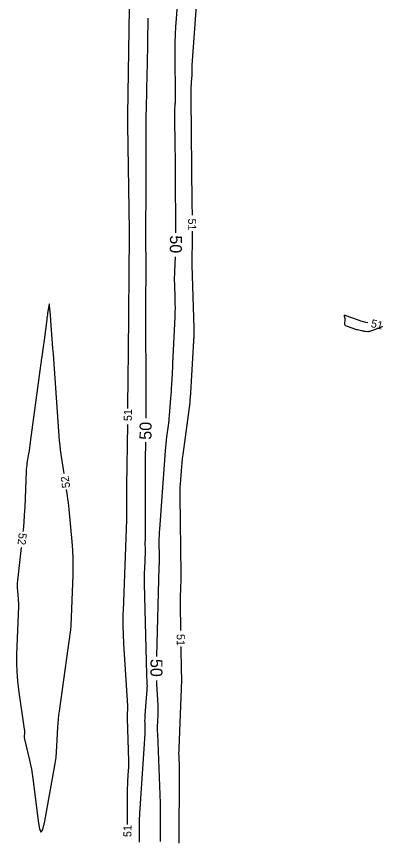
# Model space of a CAD drawing. Extents: x 2384780 to 2405861, y 547869 to 573706.
# Drawn here: x 2396753.3 to 2396844.8, y 553311.9 to 553517.2 of the extents above; entities that cross this region are included whole.
import ezdxf

# ---------------------------------------------------------------- set-up
doc = ezdxf.new("R2010")
doc.units = 0
doc.layers.add('Old_Level_60', color=7, linetype='Continuous')
doc.layers.add('Old_Level_61', color=7, linetype='Continuous')

msp = doc.modelspace()

# ---------------------------------------------------------------- linework, layer by layer
at = {"layer": 'Old_Level_60'}
for points in [[(2396798.65425, 553525.76625), (2396797.1755, 553505.06875), (2396797.15625, 553504.75975), (2396797.14275, 553504.45075), (2396797.13475, 553504.1415), (2396797.13225, 553503.832), (2396797.13375, 553502.82075), (2396797.13225, 553502.60425), (2396797.12725, 553502.38775), (2396797.1185, 553502.17125), (2396797.106, 553501.955), (2396796.92825, 553499.2345), (2396796.89575, 553498.65125), (2396796.8745, 553498.06775), (2396796.8645, 553497.48425), (2396796.86575, 553496.9), (2396797.17775, 553470.5875), (2396797.18075, 553470.32775), (2396797.18325, 553470.06775), (2396797.1855, 553469.808), (2396797.1875, 553469.548), (2396797.19325, 553468.69925), (2396797.19475, 553468.5175), (2396797.19625, 553468.3355), (2396797.198, 553468.15375), (2396797.20025, 553467.97175), (2396797.20425, 553467.627)], [(2396781.17975, 553419.302), (2396781.277, 553427.37875), (2396781.27725, 553427.4075), (2396781.2775, 553427.436), (2396781.27775, 553427.4645), (2396781.278, 553427.493), (2396781.27825, 553427.5865), (2396781.2785, 553427.6065), (2396781.2785, 553427.62625), (2396781.27875, 553427.64625), (2396781.27875, 553427.66625), (2396781.32125, 553432.58475), (2396781.3215, 553432.63575), (2396781.32175, 553432.6865), (2396781.3215, 553432.7375), (2396781.32125, 553432.7885), (2396781.3195, 553432.95475), (2396781.31925, 553432.99025), (2396781.31925, 553433.026), (2396781.31925, 553433.06175), (2396781.3195, 553433.09725), (2396781.581, 553462.79875), (2396781.581, 553462.79975), (2396781.581, 553462.80075), (2396781.581, 553462.80175), (2396781.581, 553462.8025), (2396781.581, 553462.80575), (2396781.581, 553462.80625), (2396781.581, 553462.807), (2396781.581, 553462.80775), (2396781.581, 553462.80825), (2396781.581, 553462.818), (2396781.581, 553462.82), (2396781.581, 553462.822), (2396781.581, 553462.824), (2396781.581, 553462.82625), (2396781.578, 553463.332), (2396781.57725, 553463.4405), (2396781.576, 553463.54875), (2396781.57475, 553463.65725), (2396781.57325, 553463.7655), (2396781.15625, 553490.16525), (2396781.153, 553490.4015), (2396781.1505, 553490.63775), (2396781.149, 553490.874), (2396781.14825, 553491.11025), (2396781.14775, 553491.88225), (2396781.14775, 553492.0475), (2396781.14875, 553492.213), (2396781.15025, 553492.3785), (2396781.15225, 553492.54375), (2396781.54625, 553519.29375)], [(2396797.2485, 553463.62725), (2396797.25, 553463.00275), (2396797.24725, 553462.25725), (2396797.2395, 553461.512), (2396797.168, 553456.185), (2396797.166, 553456.07825), (2396797.163, 553455.97125), (2396797.159, 553455.8645), (2396797.154, 553455.75775), (2396797.136, 553455.40925), (2396797.133, 553455.3345), (2396797.1315, 553455.25975), (2396797.13175, 553455.185), (2396797.1335, 553455.11025), (2396797.674, 553439.3415), (2396797.68175, 553439.02975), (2396797.683, 553438.718), (2396797.67825, 553438.40625), (2396797.667, 553438.0945), (2396797.6205, 553437.07625), (2396797.61025, 553436.85825), (2396797.59925, 553436.64), (2396797.5875, 553436.422), (2396797.57525, 553436.20375), (2396796.82075, 553423.231), (2396796.806, 553422.98675), (2396796.79, 553422.7425), (2396796.7725, 553422.49825), (2396796.754, 553422.25425), (2396796.69125, 553421.45725), (2396796.67675, 553421.2865), (2396796.66, 553421.116), (2396796.64075, 553420.94575), (2396796.6195, 553420.77575), (2396794.90175, 553407.80625), (2396794.774, 553406.78525), (2396794.66075, 553405.763), (2396794.5625, 553404.739), (2396794.47875, 553403.71375), (2396794.2295, 553400.3615), (2396794.18375, 553399.643), (2396794.154, 553398.924), (2396794.13975, 553398.2045), (2396794.141, 553397.4845), (2396794.3935, 553377.83725), (2396794.39375, 553377.7845), (2396794.39375, 553377.7315), (2396794.393, 553377.67875), (2396794.39175, 553377.626), (2396794.38675, 553377.45325), (2396794.38575, 553377.41625), (2396794.38475, 553377.37925), (2396794.38375, 553377.34225), (2396794.3825, 553377.30525), (2396794.2795, 553373.69475), (2396794.2615, 553372.921), (2396794.252, 553372.14725), (2396794.2505, 553371.37325), (2396794.2575, 553370.5995), (2396794.35425, 553363.82225)], [(2396765.24975, 553403.02925), (2396764.531, 553407.808), (2396764.37075, 553408.9505), (2396764.2325, 553410.09525), (2396764.11675, 553411.24275), (2396764.02325, 553412.3925), (2396762.7345, 553430.429), (2396762.64325, 553431.70575), (2396762.552, 553432.9825), (2396762.46075, 553434.259), (2396762.3695, 553435.53575), (2396761.965, 553441.1995), (2396761.9535, 553441.3465), (2396761.94025, 553441.493), (2396761.9255, 553441.6395), (2396761.90875, 553441.786), (2396761.85125, 553442.2635), (2396761.8395, 553442.366), (2396761.829, 553442.4685), (2396761.81925, 553442.57125), (2396761.81075, 553442.674), (2396761.63275, 553444.97725), (2396761.59025, 553445.34775), (2396761.539, 553445.47275), (2396761.47875, 553445.35175), (2396761.40975, 553444.98525), (2396761.1325, 553443.13425), (2396761.0745, 553442.7375), (2396761.0185, 553442.3405), (2396760.96525, 553441.943), (2396760.914, 553441.5455), (2396760.27, 553436.40325), (2396760.19525, 553435.8245), (2396760.116, 553435.2465), (2396760.0325, 553434.669), (2396759.9445, 553434.092), (2396759.65025, 553432.2085), (2396759.58825, 553431.80475), (2396759.52875, 553431.4005), (2396759.47125, 553430.99625), (2396759.41625, 553430.59125), (2396756.7965, 553410.89875), (2396756.69675, 553410.173), (2396756.59125, 553409.448), (2396756.47975, 553408.72425), (2396756.36225, 553408.00125), (2396755.96875, 553405.64075), (2396755.89225, 553405.134), (2396755.83175, 553404.62575), (2396755.787, 553404.11575), (2396755.75825, 553403.60425), (2396755.3945, 553394.64875), (2396755.29925, 553392.731), (2396755.1695, 553390.81575), (2396755.00525, 553388.90325), (2396754.96675, 553388.533)], [(2396841.101, 553440.72675), (2396840.645, 553440.81325), (2396840.01475, 553440.9625), (2396839.392, 553441.1405), (2396838.77675, 553441.34675), (2396835.4355, 553442.551), (2396835.31625, 553442.578), (2396835.2435, 553442.5555), (2396835.21725, 553442.48425), (2396835.23725, 553442.36375), (2396835.379, 553441.89), (2396835.40375, 553441.788), (2396835.4175, 553441.68525), (2396835.4205, 553441.5815), (2396835.41225, 553441.47675)], [(2396835.41225, 553441.47675), (2396835.2975, 553440.591), (2396835.29875, 553440.3755), (2396835.36325, 553440.19825), (2396835.49075, 553440.05925), (2396835.6815, 553439.95875), (2396837.33725, 553439.35425), (2396837.637, 553439.25), (2396837.9395, 553439.155), (2396838.24475, 553439.06975), (2396838.553, 553438.99375), (2396839.57175, 553438.75925), (2396839.78525, 553438.71425), (2396840.00025, 553438.6775), (2396840.21625, 553438.64875), (2396840.4335, 553438.628), (2396841.14525, 553438.57325), (2396841.2965, 553438.5695), (2396841.44575, 553438.58175), (2396841.59275, 553438.61), (2396841.73775, 553438.65425), (2396844.33075, 553439.59625), (2396844.74425, 553439.785), (2396844.79875, 553439.85425)], [(2396781.0815, 553315.37625), (2396781.08625, 553316.15), (2396781.0855, 553317.61925), (2396781.06675, 553322.781), (2396781.071, 553323.6285), (2396781.09025, 553324.47575), (2396781.12425, 553325.32225), (2396781.173, 553326.1685), (2396781.3565, 553328.932), (2396781.38875, 553329.52425), (2396781.406, 553330.117), (2396781.40875, 553330.70975), (2396781.397, 553331.30275), (2396781.0565, 553341.83975), (2396781.0505, 553342.16), (2396781.05325, 553342.48), (2396781.065, 553342.79975), (2396781.0855, 553343.11925), (2396781.16675, 553344.163), (2396781.18025, 553344.38675), (2396781.1855, 553344.6105), (2396781.1825, 553344.83425), (2396781.17125, 553345.058), (2396780.1255, 553360.5125), (2396780.12525, 553360.5175), (2396780.125, 553360.5225), (2396780.125, 553360.5275), (2396780.125, 553360.53275), (2396780.1255, 553360.54925), (2396780.12575, 553360.55275), (2396780.12575, 553360.55625), (2396780.12575, 553360.55975), (2396780.12575, 553360.56325), (2396780.02525, 553365.0185), (2396780.01075, 553365.97325), (2396780.0105, 553366.92775), (2396780.02425, 553367.88225), (2396780.05225, 553368.83675), (2396780.884, 553391.52375), (2396780.8855, 553391.569), (2396780.88625, 553391.6145), (2396780.88625, 553391.65975), (2396780.88575, 553391.70525), (2396780.88325, 553391.8535), (2396780.88275, 553391.88525), (2396780.8825, 553391.917), (2396780.8825, 553391.94875), (2396780.88275, 553391.9805), (2396780.917, 553395.02425), (2396780.92225, 553395.51825), (2396780.92625, 553396.012), (2396780.92925, 553396.50575), (2396780.93125, 553396.9995), (2396780.9365, 553398.61275), (2396780.938, 553398.9585), (2396780.94025, 553399.304), (2396780.94325, 553399.64975), (2396780.947, 553399.9955), (2396781.1315, 553415.30225)], [(2396757.4405, 553326.87925), (2396758.752, 553316.251), (2396759.11375, 553314.169), (2396759.51475, 553313.467), (2396759.955, 553314.14525), (2396760.4345, 553316.20325), (2396762.79875, 553329.2145), (2396763.034, 553330.642), (2396763.2225, 553332.07525), (2396763.36375, 553333.51375), (2396763.45825, 553334.9575), (2396763.6895, 553339.683), (2396763.7505, 553340.6945), (2396763.8345, 553341.70375), (2396763.94125, 553342.711), (2396764.07075, 553343.716), (2396766.26675, 553359.3575), (2396766.347, 553359.92925), (2396766.4275, 553360.501), (2396766.50775, 553361.073), (2396766.588, 553361.64475), (2396766.85025, 553363.51275), (2396766.90125, 553363.9135), (2396766.94225, 553364.315), (2396766.97325, 553364.71775), (2396766.994, 553365.121), (2396767.47875, 553377.63825), (2396767.5255, 553379.741), (2396767.503, 553381.84175), (2396767.411, 553383.94075), (2396767.2495, 553386.038), (2396766.48975, 553394.1565), (2396766.40625, 553394.9875), (2396766.311, 553395.817), (2396766.20425, 553396.645), (2396766.08575, 553397.47175), (2396765.84475, 553399.07375)], [(2396754.531, 553384.55675), (2396753.59975, 553376.32375), (2396753.5435, 553375.678), (2396753.52025, 553375.032), (2396753.5305, 553374.3855), (2396753.574, 553373.73875), (2396753.7705, 553371.6255), (2396753.80525, 553371.17225), (2396753.825, 553370.71875), (2396753.83, 553370.265), (2396753.82025, 553369.81075), (2396753.3685, 553357.94875), (2396753.33425, 553355.71525), (2396753.40225, 553353.487), (2396753.57225, 553351.264), (2396753.84425, 553349.04675), (2396755.28, 553339.20275), (2396755.3095, 553338.957), (2396755.327, 553338.71075), (2396755.3325, 553338.464), (2396755.3255, 553338.21675), (2396755.28325, 553337.408), (2396755.28025, 553337.23525), (2396755.28975, 553337.06375), (2396755.31175, 553336.89325), (2396755.346, 553336.724), (2396756.613, 553331.448), (2396756.86825, 553330.31475), (2396757.09125, 553329.17525), (2396757.282, 553328.03025), (2396757.4405, 553326.87925)], [(2396794.41125, 553359.8225), (2396794.4985, 553353.71425), (2396794.50275, 553353.48825), (2396794.5095, 553353.26225), (2396794.51825, 553353.0365), (2396794.52925, 553352.81075), (2396794.56925, 553352.0735), (2396794.576, 553351.91525), (2396794.57875, 553351.75725), (2396794.578, 553351.59925), (2396794.5735, 553351.44125), (2396793.88525, 553334.3395), (2396793.8675, 553333.7565), (2396793.86125, 553333.1735), (2396793.86675, 553332.5905), (2396793.88375, 553332.0075), (2396793.95775, 553330.103), (2396793.9715, 553329.695), (2396793.98075, 553329.28675), (2396793.98575, 553328.8785), (2396793.98625, 553328.47), (2396793.91025, 553310.6775)]]:
    msp.add_lwpolyline(points, dxfattribs=at)
at = {"layer": 'Old_Level_61'}
for points in [[(2396793.17975, 553463.1875), (2396793.171, 553463.91175), (2396793.16775, 553464.1925), (2396793.165, 553464.47325), (2396793.1625, 553464.754), (2396793.1605, 553465.03475), (2396793.08325, 553476.328), (2396793.0685, 553478.30675), (2396793.05125, 553480.2855), (2396793.0315, 553482.26425), (2396793.00925, 553484.243), (2396792.907, 553492.86525), (2396792.90625, 553493.171), (2396792.9115, 553493.4765), (2396792.9225, 553493.782), (2396792.93975, 553494.08725), (2396793.00475, 553495.08425), (2396793.017, 553495.298), (2396793.02575, 553495.51175), (2396793.03075, 553495.72575), (2396793.03225, 553495.93975), (2396793.01375, 553508.88525), (2396793.02875, 553510.825), (2396793.07875, 553512.7635), (2396793.16425, 553514.70075), (2396793.285, 553516.637), (2396793.8945, 553525.1705)], [(2396786.15575, 553516.85275), (2396786.07925, 553510.89775), (2396786.05075, 553508.91475), (2396786.01625, 553506.9315), (2396785.97575, 553504.94875), (2396785.92925, 553502.966), (2396785.71275, 553494.30175), (2396785.6735, 553492.445), (2396785.64875, 553490.588), (2396785.63875, 553488.731), (2396785.643, 553486.874), (2396785.68675, 553479.8725), (2396785.6935, 553478.37225), (2396785.69475, 553476.872), (2396785.691, 553475.37175), (2396785.68175, 553473.8715), (2396785.60075, 553463.6795), (2396785.59625, 553462.73475), (2396785.59725, 553461.79025), (2396785.604, 553460.8455), (2396785.61625, 553459.901), (2396785.666, 553456.8155), (2396785.67475, 553456.15425), (2396785.67925, 553455.493), (2396785.6795, 553454.83175), (2396785.67575, 553454.1705), (2396785.59975, 553445.5385), (2396785.58775, 553443.68875), (2396785.584, 553441.839), (2396785.58875, 553439.98925), (2396785.602, 553438.1395), (2396785.69475, 553428.26125), (2396785.697, 553427.94975), (2396785.69775, 553427.638), (2396785.69725, 553427.3265), (2396785.69525, 553427.01475), (2396785.6865, 553425.99675), (2396785.68475, 553425.77875), (2396785.68325, 553425.5605), (2396785.682, 553425.3425), (2396785.68075, 553425.12425), (2396785.66125, 553420.6195), (2396785.656, 553419.65425), (2396785.649, 553418.689), (2396785.64025, 553417.72375), (2396785.63075, 553416.86025)], [(2396788.3795, 553357.36475), (2396789.016, 553379.64975), (2396789.02325, 553379.905), (2396789.0305, 553380.16), (2396789.03775, 553380.41525), (2396789.04525, 553380.6705), (2396789.069, 553381.504), (2396789.07325, 553381.6825), (2396789.0755, 553381.861), (2396789.076, 553382.03975), (2396789.0745, 553382.2185), (2396789.0265, 553385.959), (2396789.025, 553386.7605), (2396789.04075, 553387.56125), (2396789.074, 553388.3615), (2396789.12475, 553389.161), (2396790.58025, 553408.7265), (2396790.65175, 553409.60325), (2396790.73575, 553410.4785), (2396790.8325, 553411.3525), (2396790.94175, 553412.22525), (2396791.319, 553415.074), (2396791.39575, 553415.685), (2396791.4645, 553416.29675), (2396791.525, 553416.90925), (2396791.57725, 553417.52275), (2396791.9175, 553421.846), (2396791.9825, 553422.701), (2396792.04325, 553423.556), (2396792.0995, 553424.4115), (2396792.1515, 553425.267), (2396792.314, 553428.063), (2396792.348, 553428.662), (2396792.38, 553429.26125), (2396792.41025, 553429.86075), (2396792.4385, 553430.46), (2396792.97325, 553442.1745), (2396793.014, 553443.31175), (2396793.03175, 553444.4495), (2396793.02675, 553445.587), (2396792.99925, 553446.725), (2396792.87175, 553450.442), (2396792.853, 553451.23825), (2396792.85125, 553452.03475), (2396792.86675, 553452.83075), (2396792.89925, 553453.62675), (2396793.083, 553457.1895)], [(2396785.5585, 553410.86075), (2396785.556, 553410.651), (2396785.5415, 553409.34225), (2396785.53025, 553408.0335), (2396785.52175, 553406.72475), (2396785.516, 553405.416), (2396785.4575, 553387.109), (2396785.457, 553386.94375), (2396785.456, 553386.7785), (2396785.4545, 553386.6135), (2396785.45275, 553386.44825), (2396785.44675, 553385.90825), (2396785.44575, 553385.79275), (2396785.44575, 553385.677), (2396785.4465, 553385.5615), (2396785.44825, 553385.44575), (2396785.46725, 553384.3705), (2396785.46975, 553384.14), (2396785.46925, 553383.90975), (2396785.4655, 553383.67925), (2396785.4585, 553383.449), (2396785.3035, 553379.21975), (2396785.277, 553378.3135), (2396785.26375, 553377.407), (2396785.264, 553376.5005), (2396785.27775, 553375.594), (2396785.791, 553352.83475), (2396785.791, 553352.83375), (2396785.791, 553352.833), (2396785.791, 553352.832), (2396785.791, 553352.831), (2396785.79075, 553352.82825), (2396785.79075, 553352.8275), (2396785.79075, 553352.827), (2396785.79075, 553352.82625), (2396785.791, 553352.82575), (2396785.92525, 553350.8385), (2396785.9465, 553350.41275), (2396785.952, 553349.987), (2396785.942, 553349.5615), (2396785.91675, 553349.136), (2396785.416, 553342.708), (2396785.386, 553342.2415), (2396785.369, 553341.77475), (2396785.36475, 553341.30775), (2396785.3735, 553340.8405), (2396785.42275, 553339.3135), (2396785.4295, 553338.9865), (2396785.42775, 553338.6595), (2396785.41825, 553338.33275), (2396785.4005, 553338.006), (2396784.0805, 553318.13525), (2396784.0455, 553317.52625), (2396784.021, 553316.91675), (2396784.00725, 553316.307), (2396784.004, 553315.697), (2396784.01125, 553313.7035), (2396784.0115, 553313.27625), (2396784.00875, 553312.84925), (2396784.0035, 553312.42225), (2396783.99525, 553311.995), (2396783.972, 553310.94475)], [(2396789.35175, 553311.08575), (2396789.3435, 553311.98475), (2396789.34325, 553312.88375), (2396789.36125, 553317.10575), (2396789.36025, 553318.01025), (2396789.34925, 553318.91475), (2396789.32875, 553319.819), (2396789.2985, 553320.723), (2396788.62475, 553338.0245), (2396788.60425, 553338.72725), (2396788.59775, 553339.42975), (2396788.60525, 553340.13225), (2396788.6265, 553340.835), (2396788.719, 553343.13), (2396788.733, 553343.62175), (2396788.73525, 553344.11325), (2396788.72625, 553344.605), (2396788.70525, 553345.0965), (2396788.412, 553350.52125), (2396788.38725, 553351.02625), (2396788.37375, 553351.36625)]]:
    msp.add_lwpolyline(points, dxfattribs=at)

# ---------------------------------------------------------------- texts
at = {"layer": 'Old_Level_60'}
for s, rotation, p in [('51', 270.6342139, (2396796.21575, 553466.74975)), ('51', 346.7240694, (2396841.74, 553439.68125)), ('51', 89.3096333, (2396782.14175, 553416.1565)), ('52', 98.5534111, (2396766.7785, 553399.5885)), ('52', 263.7457028, (2396753.9395, 553388.27325)), ('51', 270.8179722, (2396793.36675, 553362.94175)), ('51', 89.1573, (2396782.044, 553312.228))]:
    msp.add_text(s, height=2, rotation=rotation, dxfattribs=at).set_placement(p)
at = {"layer": 'Old_Level_61'}
for rotation, p in [(269.0781028, (2396791.7105, 553462.5735)), (89.3105694, (2396787.066, 553411.48075)), (269.9454778, (2396786.82, 553356.729))]:
    msp.add_text('50', height=3, rotation=rotation, dxfattribs=at).set_placement(p)

doc.saveas('drawing.dxf')
